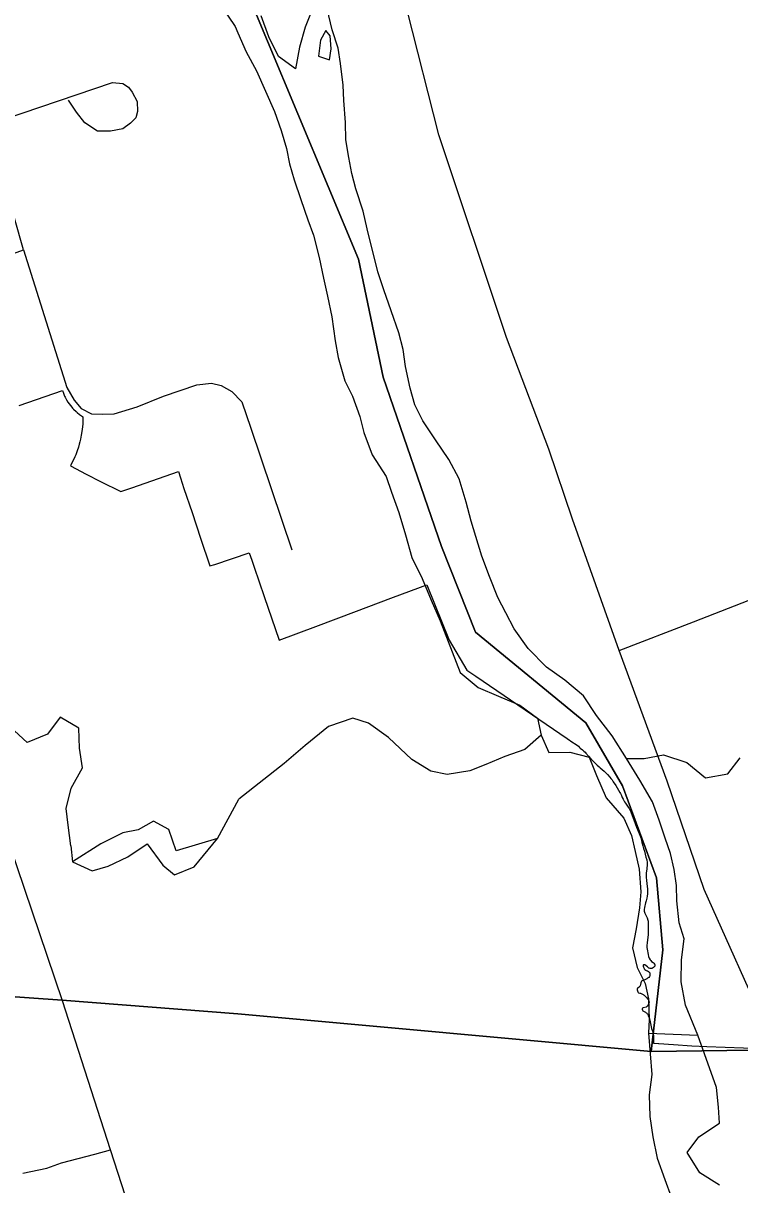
# Model space of a CAD drawing. Extents: x 114604 to 551442, y 316898 to 567001.
# Drawn here: x 170319 to 172661, y 451306 to 455101 of the extents above; entities that cross this region are included whole.
import ezdxf

# ---------------------------------------------------------------- set-up
doc = ezdxf.new("R2010")
doc.units = 0
for name, color, linetype in [('_CIVIL_CONSTRUCTION', 7, 'Continuous'), ('DV_X_County_Line', 7, 'Continuous'), ('GE_P_Alignment_1000_Cardinal_Points', 7, 'Continuous'), ('GE_P_Alignment_100_Cardinal_Points', 7, 'Continuous'), ('GE_P_Alignment_100_Stations', 7, 'Continuous'), ('GE_P_Alignment_500_Distances', 7, 'Continuous'), ('MT_X_Edge_Line', 7, 'Continuous'), ('PM_P_Cells', 7, 'Continuous'), ('RS_Raster1', 7, 'Continuous')]:
    doc.layers.add(name, color=color, linetype=linetype)

msp = doc.modelspace()

# ---------------------------------------------------------------- linework, layer by layer
at = {"layer": '_CIVIL_CONSTRUCTION'}
for points in [[(172785.3, 451744.5), (172762.2, 451787.7), (172544.6, 452270.4), (172423.6, 452624.8), (172267.6, 453051), (172114.7, 453480), (172037.4, 453708.8), (171899.4, 454074.1), (171677.8, 454736.5), (171574.2, 455142.8), (171484.5, 455506.8), (171454.9, 455620.2)], [(170447.6, 451906.7), (170199, 452637.5), (170079.4, 453012.8), (170048.9, 453101.4)], [(170653.6, 451268.7), (170604.9, 451420.3), (170447.6, 451906.7)]]:
    msp.add_lwpolyline(points, dxfattribs=at)
at = {"layer": 'DV_X_County_Line'}
msp.add_line((172362.9, 451801.8), (172524.7, 451794.4), dxfattribs=at)
for points in [[(170968.3, 455153.8), (171012.6, 455089.7)], [(171265.3, 455147.7), (171240.8, 455087.8), (171222.3, 455021.8), (171209.7, 454951.7), (171154, 454992.2), (171122.4, 455056.6), (171096.9, 455125)], [(172524.7, 451794.4), (172483.5, 451892.9), (172470, 451969.1), (172470.6, 452041.3), (172479.1, 452109.4), (172463.5, 452161.6), (172456.1, 452233.9), (172454.5, 452284), (172446.8, 452336.1), (172435.2, 452388.4), (172417.6, 452438.6), (172398, 452496.9), (172376.5, 452557.2), (172335, 452627.7), (172291.5, 452698.2), (172244, 452772.7), (172192.5, 452839.3), (172150.9, 452903.7), (172089.2, 452954.3), (172029.5, 452996.9), (171969.9, 453057.5), (171924.3, 453122), (171896.7, 453174.4), (171871.1, 453224.7), (171843.6, 453293), (171818, 453359.4), (171798.5, 453423.7), (171782.9, 453473.9), (171767.4, 453536.2), (171743.9, 453612.5), (171710.4, 453674.9), (171666.8, 453739.4), (171625.3, 453801.9), (171599.6, 453854.2), (171584, 453908.5), (171568.6, 453978.7), (171561, 454034.9), (171547.4, 454089.1), (171521.9, 454161.5), (171498.4, 454229.8), (171478.9, 454288.1), (171443.9, 454428.7), (171430.4, 454486.9), (171406.9, 454559.3), (171393.3, 454609.5), (171383.7, 454661.7), (171374.1, 454719.9), (171372.5, 454776), (171367.1, 454848.2), (171365.5, 454898.4), (171356, 454968.6), (171348.4, 455018.8), (171328.8, 455079.1), (171313.3, 455147.3)], [(171012.6, 455089.7), (171020.4, 455069.5), (171047.9, 455007.1), (171081.5, 454944.7), (171140.5, 454812), (171162.1, 454749.6), (171179.6, 454691.4), (171189.3, 454641.2), (171204.9, 454588.9), (171226.4, 454524.6), (171249.9, 454458.3), (171267.6, 454408.1), (171287, 454335.7), (171300.5, 454267.5), (171314.1, 454209.2), (171327.5, 454141), (171339, 454062.7), (171348.5, 454008.5), (171370, 453932.2), (171395.6, 453881.9), (171419.1, 453815.5), (171432.7, 453763.3), (171460.2, 453690.9), (171505.7, 453620.4), (171523.3, 453568.2), (171546.9, 453501.8), (171568.3, 453429.5), (171589.8, 453355.2), (171623.3, 453286.8), (171652.8, 453216.4), (171682.3, 453148), (171721.5, 453047.4), (171747, 452979.1), (171806.7, 452930.5), (171872.6, 452901.9), (171942.4, 452873.3), (172000.2, 452830.8), (172011.7, 452774.6), (172037.3, 452718.2), (172105.4, 452719.7), (172169.4, 452703.1), (172192.9, 452642.8), (172224.4, 452570.4), (172282, 452503.8), (172307.5, 452447.5), (172319.2, 452395.3), (172332.7, 452337.1), (172338.2, 452262.8), (172333.7, 452210.8), (172323.2, 452142.7), (172310.7, 452080.6), (172326.2, 452016.4), (172351.9, 451964.1), (172363.5, 451913.9), (172364.9, 451845.7), (172362.9, 451801.8)], [(171308.8, 455077.2), (171290.5, 455045.3), (171284.1, 454993.2), (171320.1, 454980.9)], [(171320.1, 454980.9), (171326.3, 455016.9), (171322.7, 455059.1), (171308.8, 455077.2)], [(172362.9, 451801.8), (172373.6, 451665.9), (172365.4, 451599.7), (172367.3, 451529.5), (172377.2, 451463.3), (172391, 451393.1), (172416.9, 451322.9), (172436.8, 451266.7)], [(172595, 451304.6), (172531, 451344.8), (172489.1, 451411.1), (172527.3, 451463.1), (172595.4, 451507.2), (172591.5, 451559.3), (172585.6, 451623.5), (172524.7, 451794.4)]]:
    msp.add_lwpolyline(points, dxfattribs=at)
at = {"layer": 'GE_P_Alignment_1000_Cardinal_Points'}
msp.add_line((172267.6, 453051), (172510.3, 453145.5), dxfattribs=at)
for points in [[(169705.7, 454143.6), (169832.5, 454182.9), (170320.8, 454360.8), (170228.4, 454677.9), (170218.9, 454719.1), (170220.3, 454743.6), (170232.3, 454768.1), (170258.2, 454786.6), (170611.5, 454906.8), (170645.1, 454904), (170663.6, 454891.9), (170675.9, 454875.1), (170691.4, 454844.7), (170693.1, 454812.6), (170687.2, 454791.2), (170670.5, 454774.3), (170644.7, 454755.8), (170605, 454747.9), (170562.3, 454747.5), (170520.9, 454774.7), (170493.1, 454809.7), (170466.9, 454849.2)], [(170320.8, 454360.8), (170461.9, 453910.9), (170485.5, 453869), (170508.9, 453841.6), (170542.4, 453824.4), (170577.2, 453823.2), (170616.3, 453825), (170691.5, 453847.3), (170778.3, 453882.7), (170886.8, 453919.8), (170934.6, 453924.4), (170966.6, 453917.4), (171001.5, 453897.4), (171033.7, 453864.2), (171063.3, 453777.4), (171197.4, 453380.1)], [(172510.3, 453145.5), (172714.2, 453224.9), (172737.9, 453235.1), (172760.7, 453247.4), (172778.1, 453258.7), (172800.9, 453276), (172833.1, 453308.3), (172852.1, 453332.9), (172903.4, 453413.3), (172919.3, 453433.9), (172944.4, 453460.3), (172955, 453469.7), (173001.2, 453501.8), (173105.9, 453561.1), (173131.7, 453577.8), (173167.5, 453609.9), (173186.8, 453633.7), (173207.1, 453667.3), (173224.3, 453712), (173229.1, 453733.2), (173233, 453770.5), (173236.9, 453918.9)]]:
    msp.add_lwpolyline(points, dxfattribs=at)
at = {"layer": 'GE_P_Alignment_100_Cardinal_Points'}
msp.add_lwpolyline([(170318, 451343.7), (170397, 451360.5), (170444.8, 451377.7), (170553.1, 451405.9), (170604.9, 451420.3)], dxfattribs=at)
at = {"layer": 'GE_P_Alignment_100_Stations'}
msp.add_lwpolyline([(170306.1, 453851.7), (170447.8, 453900.3), (170450.7, 453892.2), (170454.7, 453882), (170456, 453879.3), (170460.7, 453870.4), (170465.2, 453862.7), (170469.3, 453857), (170473.5, 453851.4), (170477.9, 453846), (170480.5, 453843), (170482.1, 453840.7), (170484, 453839.4), (170492, 453831.8), (170495.7, 453828.6), (170503.8, 453822.5), (170513, 453816.4), (170514.5, 453814.9), (170514.4, 453805.4), (170513.8, 453792.4), (170513, 453782.5), (170511.2, 453766.6), (170509.3, 453754.8), (170506.6, 453742), (170504.6, 453733.2), (170502.6, 453725.5), (170499.8, 453715.9), (170495.7, 453703.6), (170490.8, 453690.4), (170488.2, 453684), (170484.1, 453674.8), (170478.8, 453664), (170473.8, 453654.4), (170525, 453627.8), (170571.5, 453603.9), (170638.2, 453570.4), (170674.7, 453583.2), (170826.9, 453635.7), (170833.3, 453615.2), (170844.8, 453580.5), (170871.2, 453502.2), (170899.1, 453418.7), (170929.5, 453327.9), (170945.6, 453332.2), (171058.2, 453370.1), (171066.2, 453346.3), (171074.4, 453323.6), (171107.2, 453227.4), (171155.7, 453085.7), (171275.2, 453130.4), (171408.8, 453180.5), (171521.2, 453222.4), (171617.7, 453258.4), (171638.1, 453266), (171711.9, 453085.5), (171769.6, 452987.7), (171798.3, 452968.1), (172096.7, 452763.8), (172115.2, 452750.8), (172117.7, 452750.4), (172121.6, 452747.2), (172130, 452741.9), (172133.7, 452738.6), (172137.9, 452734.3), (172139.4, 452732.9), (172147.5, 452727), (172152, 452723), (172155.5, 452719.5), (172158.2, 452716.5), (172166.4, 452706.5), (172174.2, 452697.3), (172180.8, 452691.2), (172188.7, 452683.5), (172195.3, 452677.4), (172201.7, 452671.1), (172205.4, 452667.7), (172218.5, 452656.9), (172222.9, 452652.8), (172228.8, 452646.1), (172237.1, 452637.3), (172240.3, 452633.5), (172243.7, 452628.5), (172247.4, 452622.6), (172255.7, 452610.1), (172269.4, 452587.9), (172271.3, 452584.4), (172274.8, 452577.3), (172277.4, 452571.8), (172279.7, 452566.3), (172285, 452556.6), (172287.5, 452552.4), (172296.2, 452540.1), (172299.5, 452535.1), (172301.9, 452530.7), (172305, 452524.4), (172316.3, 452495.5), (172319.4, 452486.1), (172323.5, 452474.7), (172334.3, 452447.8), (172337.5, 452439.4), (172338.7, 452435.6), (172340, 452430.8), (172341.5, 452423.9), (172344.2, 452413.3), (172346.7, 452404.7), (172349.5, 452396.1), (172354.4, 452376.7), (172357.3, 452368.1), (172358, 452365.2), (172358.4, 452361.3), (172358.4, 452353.2), (172357, 452337.1), (172356.4, 452332.1), (172355.6, 452324.2), (172355.4, 452320.2), (172355.3, 452317.2), (172355.4, 452310.2), (172356.3, 452301.2), (172357.6, 452289.3), (172359.7, 452272.4), (172360, 452268.4), (172360, 452264.4), (172359.3, 452256.4), (172358.1, 452249.5), (172357.3, 452242.6), (172355.3, 452233.8), (172353.2, 452227.1), (172349.5, 452212.5), (172348.6, 452205.6), (172348.5, 452203.6), (172348.6, 452199.6), (172349.4, 452196.7), (172350.9, 452193), (172357.6, 452180.7), (172358.7, 452177.8), (172360.9, 452170.1), (172361.5, 452167.2), (172362.2, 452162.2), (172362.3, 452154.3), (172361.8, 452141.2), (172362, 452136.2), (172361.9, 452125.2), (172361.7, 452122.2), (172358.6, 452097.4), (172357.8, 452086.4), (172357.8, 452081.4), (172359.3, 452070.6), (172360.8, 452063.7), (172361.6, 452058.8), (172363.2, 452052), (172365.4, 452046.4), (172368.3, 452041.1), (172370.2, 452038.7), (172373.1, 452036.1), (172377.9, 452032.3), (172380, 452030.2), (172382.5, 452027.1), (172383.6, 452025.4), (172383.9, 452024.4), (172383.3, 452020.5), (172382.2, 452018.8), (172380.9, 452017.3), (172379.4, 452016), (172376, 452013.8), (172374.1, 452013.1), (172372.1, 452013), (172368, 452013.1), (172365.1, 452013.6), (172364.1, 452013.9), (172363.3, 452014.4), (172361.8, 452015.7), (172359.6, 452017.8), (172355.8, 452021), (172350.9, 452024.6), (172349.1, 452025.2), (172346.9, 452025), (172345.7, 452023.6), (172345.6, 452022.5), (172345.8, 452020.6), (172346.9, 452016.7), (172348.4, 452012.9), (172349.3, 452011.2), (172349.9, 452010.4), (172351.3, 452009), (172353.8, 452007.2), (172355.6, 452006.4), (172359.3, 452004.9), (172362.8, 452003.1), (172364.4, 452001.8), (172366.9, 451998.6), (172367.4, 451997.7), (172367.8, 451995.8), (172367.8, 451992.8), (172367.2, 451988.8), (172366, 451986.1), (172364, 451983.8), (172360.1, 451980.6), (172357.7, 451978.9), (172355, 451977.4), (172351.4, 451975.8), (172344.8, 451973.2), (172342.1, 451971.9), (172340.5, 451970.8), (172339.5, 451969.1), (172338, 451965.4), (172335.7, 451955.6), (172334.8, 451953.9), (172334.1, 451953.1), (172327.6, 451948.3), (172326.4, 451946.9), (172325.8, 451944.9), (172325.9, 451942.9), (172326.6, 451940), (172328.1, 451936.3), (172329.1, 451934.6), (172330.4, 451933), (172334.2, 451932.1), (172337.3, 451931.7), (172340.9, 451930), (172345.3, 451927.7), (172347, 451926.6), (172348.5, 451925.5), (172357.2, 451917.1), (172359.9, 451914.1), (172361.7, 451911.7), (172362.7, 451909.9), (172364.2, 451906.2), (172364.8, 451902.3), (172364.1, 451899.4), (172362.6, 451895.6), (172359.1, 451889.5), (172357.7, 451888.2), (172356.8, 451887.7), (172355, 451886.9), (172345.4, 451884), (172343.6, 451883), (172342.5, 451881.4), (172342.4, 451879.4), (172343.3, 451876.5), (172344.9, 451874), (172346.6, 451872.9), (172353, 451869.9), (172355.6, 451868.3), (172357.2, 451867.1), (172359.1, 451864.9), (172360.3, 451863.2), (172362, 451859.6), (172363.4, 451855.9), (172364.7, 451852.1), (172367.2, 451843.4), (172373.1, 451817.1), (172376.2, 451807.5), (172377.2, 451803.6), (172378.5, 451797.8), (172379, 451793.8), (172379.3, 451788.8), (172379.4, 451783.8), (172379.1, 451779.8), (172379.2, 451771.8), (172379.5, 451769.2), (172395.3, 451768.1), (172396.8, 451768), (172444.3, 451764.1), (172505, 451760.5), (172553.4, 451757.5), (172733.5, 451751)], dxfattribs=at)
at = {"layer": 'GE_P_Alignment_500_Distances'}
for points in [[(170250.2, 459264.1), (170803.8, 457703.8), (170835.4, 457597.7), (170933.5, 457267.5), (170941.5, 457002.9), (170862.6, 456831.3), (170751.7, 456590.3), (170896.2, 455781.1), (171019, 455280.7), (171414.9, 454330.3), (171495.6, 453944.8), (171686.4, 453391.5), (171797.2, 453111.3), (172158.3, 452814.9), (172277.6, 452609.1), (172388.6, 452309), (172410.3, 452073.5), (172371.6, 451741.9), (171021.2, 451864.1), (170446.5, 451909.5), (169613.4, 451967.6)], [(180912.9, 451416.4), (178654.1, 451485.6), (177080.5, 451574.7), (176495.7, 451600.3), (175244.6, 451642.6), (172784.1, 451747.3), (172371.6, 451741.9), (172410.3, 452073.5), (172388.6, 452309), (172277.6, 452609.1), (172158.3, 452814.9), (171797.2, 453111.3), (171686.4, 453391.5), (171495.6, 453944.8), (171414.9, 454330.3), (171019, 455280.7), (170896.2, 455781.1), (170751.7, 456590.3), (170862.6, 456831.3), (170941.5, 457002.9), (170933.5, 457267.5), (170835.4, 457597.7), (170803.8, 457703.8), (170250.2, 459264.1)], [(158333.6, 448459.5), (158404.1, 452870.8), (160362.3, 452715), (161836.9, 452606), (163211.6, 452477.1), (163617.5, 452463.1), (165372, 452326.8), (167503.6, 452041.5), (167590.5, 452084.6), (167684.2, 452099.7), (167764.7, 452088.4), (168049.8, 452072), (168830.9, 452018.8), (169197.8, 451994.5), (169613.4, 451967.6), (170446.5, 451909.5), (171021.2, 451864.1), (172371.6, 451741.9), (172784.1, 451747.3), (175244.6, 451642.6), (176495.7, 451600.3), (177080.5, 451574.7), (178654.1, 451485.6), (180912.9, 451416.4)]]:
    msp.add_lwpolyline(points, dxfattribs=at)
at = {"layer": 'MT_X_Edge_Line'}
for points in [[(170954.1, 452437), (170819.6, 452397), (170795.7, 452467.1), (170744.7, 452494.5), (170694.8, 452466.2), (170644.7, 452456), (170572.7, 452419.6), (170480.7, 452361)], [(170480.7, 452361), (170545, 452331.2), (170597.1, 452347.5), (170661.1, 452377.8), (170725, 452420.2), (170775.5, 452350.3), (170814.3, 452318.8), (170877.7, 452344.7), (170954.1, 452437)]]:
    msp.add_lwpolyline(points, dxfattribs=at)
at = {"layer": 'PM_P_Cells'}
for points in [[(170474.5, 452413.1), (170466.2, 452481.3), (170459.9, 452535.4), (170475.6, 452601.6), (170513.4, 452667.9), (170503.1, 452732.1), (170500.8, 452798.2), (170440.5, 452834), (170398.7, 452777.7), (170332.7, 452751.4), (170262.2, 452815.2)], [(172011.7, 452774.6), (171958.7, 452727.9), (171892.9, 452705.4), (171831.2, 452679), (171779.4, 452658.6), (171705.5, 452646), (171651.5, 452657.7), (171589.2, 452695.3), (171512.7, 452766.9), (171448.4, 452814.6), (171396.3, 452830.2), (171316.6, 452803.6), (171241.2, 452741), (171171.7, 452682.4), (171024.1, 452566.1)], [(172291.5, 452698.2), (172348.6, 452698.5), (172412.5, 452711), (172488.6, 452685.5), (172548.9, 452635.8), (172622.8, 452648.3), (172662.3, 452700.7)], [(170474.5, 452413.1), (170480.7, 452361), (170545, 452331.2), (170597.1, 452347.5), (170661.1, 452377.8), (170725, 452420.2), (170775.5, 452350.3), (170814.3, 452318.8), (170877.7, 452344.7), (170954.1, 452437), (171024.1, 452566.1)]]:
    msp.add_lwpolyline(points, dxfattribs=at)
at = {"layer": 'RS_Raster1'}
for points in [[(158333.6, 448459.5), (158404.1, 452870.8), (160362.3, 452715), (161836.9, 452606), (163211.6, 452477.1), (163617.5, 452463.1), (165372, 452326.8), (167503.6, 452041.5), (167590.5, 452084.6), (167684.2, 452099.7), (167764.7, 452088.4), (168049.8, 452072), (168830.9, 452018.8), (169197.8, 451994.5), (169613.4, 451967.6), (170446.5, 451909.5), (171021.2, 451864.1), (172371.6, 451741.9), (172784.1, 451747.3), (175244.6, 451642.6), (176495.7, 451600.3), (177080.5, 451574.7), (178654.1, 451485.6), (180912.9, 451416.4)], [(180912.9, 451416.4), (178654.1, 451485.6), (177080.5, 451574.7), (176495.7, 451600.3), (175244.6, 451642.6), (172784.1, 451747.3), (172371.6, 451741.9), (171021.2, 451864.1), (170446.5, 451909.5), (169613.4, 451967.6)]]:
    msp.add_lwpolyline(points, dxfattribs=at)

doc.saveas('drawing.dxf')
